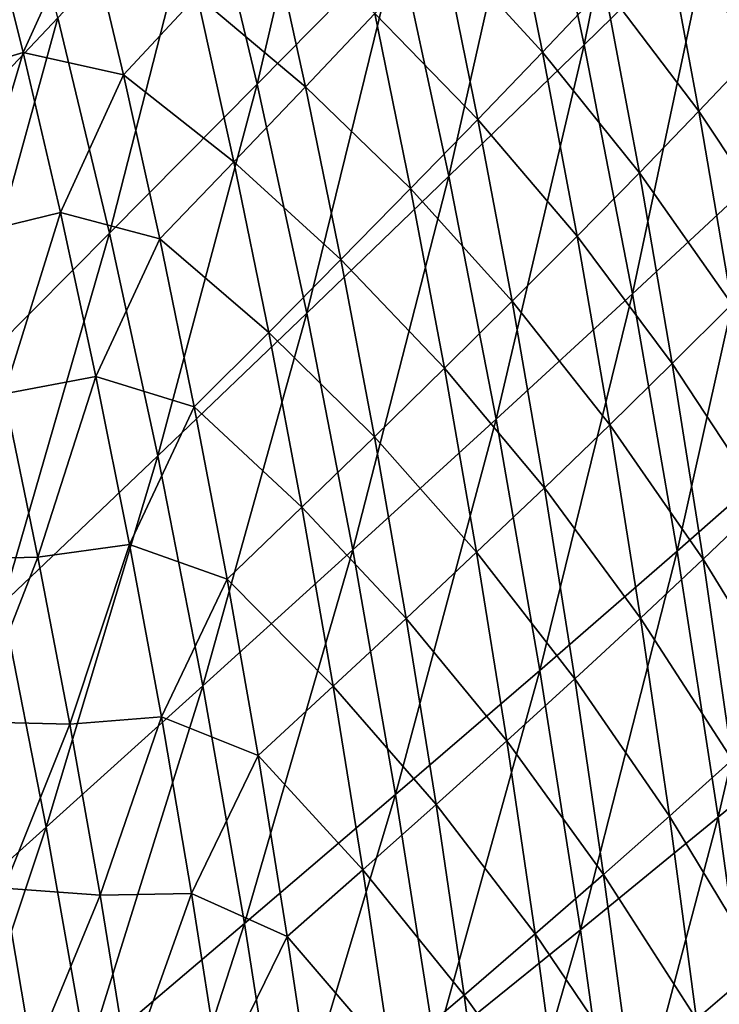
# Model space of a CAD drawing. Header units: millimetres. Extents: x -300 to 300, y -500 to 500.
# Tile 914 of 988: x 212 to 244, y 193 to 239. Entities that reach past the tile are written whole.
import ezdxf

# ---------------------------------------------------------------- set-up
doc = ezdxf.new("R2010")
doc.units = ezdxf.units.MM
doc.header["$LTSCALE"] = 81.481481
doc.layers.add('19', color=7, linetype='CONTINUOUS')
doc.layers.add('21', color=7, linetype='CONTINUOUS')

msp = doc.modelspace()

# ---------------------------------------------------------------- linework, layer by layer
at = {"layer": '19', "color": 7, "linetype": 'CONTINUOUS'}
for points in [[(238.121, 237.937, 51.026), (241.655, 255.43, 48.467), (235.68, 249.278, 51.2), (238.121, 237.937, 51.026)], [(244.141, 243.839, 48.295), (241.655, 255.43, 48.467), (238.121, 237.937, 51.026), (244.141, 243.839, 48.295)], [(222.714, 236.087, 56.134), (226.802, 253.526, 53.934), (220.216, 246.517, 56.313), (222.714, 236.087, 56.134)], [(229.361, 242.827, 53.754), (226.802, 253.526, 53.934), (222.714, 236.087, 56.134), (229.361, 242.827, 53.754)], [(231.751, 231.753, 53.579), (235.68, 249.278, 51.2), (229.361, 242.827, 53.754), (231.751, 231.753, 53.579)], [(238.121, 237.937, 51.026), (235.68, 249.278, 51.2), (231.751, 231.753, 53.579), (238.121, 237.937, 51.026)], [(246.453, 231.844, 48.128), (249.794, 249.452, 45.381), (244.141, 243.839, 48.295), (246.453, 231.844, 48.128)], [(213.326, 239.211, 58.524), (210.732, 249.01, 58.705), (206.147, 231.62, 60.573), (213.326, 239.211, 58.524)], [(215.758, 229.067, 58.348), (220.216, 246.517, 56.313), (213.326, 239.211, 58.524), (215.758, 229.067, 58.348)], [(222.714, 236.087, 56.134), (220.216, 246.517, 56.313), (215.758, 229.067, 58.348), (222.714, 236.087, 56.134)], [(240.392, 226.204, 50.858), (244.141, 243.839, 48.295), (238.121, 237.937, 51.026), (240.392, 226.204, 50.858)], [(246.453, 231.844, 48.128), (244.141, 243.839, 48.295), (240.392, 226.204, 50.858), (246.453, 231.844, 48.128)], [(225.049, 225.295, 55.961), (229.361, 242.827, 53.754), (222.714, 236.087, 56.134), (225.049, 225.295, 55.961)], [(231.751, 231.753, 53.579), (229.361, 242.827, 53.754), (225.049, 225.295, 55.961), (231.751, 231.753, 53.579)], [(208.509, 221.775, 60.4), (213.326, 239.211, 58.524), (206.147, 231.62, 60.573), (208.509, 221.775, 60.4)], [(215.758, 229.067, 58.348), (213.326, 239.211, 58.524), (208.509, 221.775, 60.4), (215.758, 229.067, 58.348)], [(233.976, 220.299, 53.411), (238.121, 237.937, 51.026), (231.751, 231.753, 53.579), (233.976, 220.299, 53.411)], [(240.392, 226.204, 50.858), (238.121, 237.937, 51.026), (233.976, 220.299, 53.411), (240.392, 226.204, 50.858)], [(218.032, 218.573, 58.177), (222.714, 236.087, 56.134), (215.758, 229.067, 58.348), (218.032, 218.573, 58.177)], [(225.049, 225.295, 55.961), (222.714, 236.087, 56.134), (218.032, 218.573, 58.177), (225.049, 225.295, 55.961)], [(227.223, 214.137, 55.794), (231.751, 231.753, 53.579), (225.049, 225.295, 55.961), (227.223, 214.137, 55.794)], [(233.976, 220.299, 53.411), (231.751, 231.753, 53.579), (227.223, 214.137, 55.794), (233.976, 220.299, 53.411)], [(242.496, 214.074, 50.696), (246.453, 231.844, 48.128), (240.392, 226.204, 50.858), (242.496, 214.074, 50.696)], [(248.593, 219.439, 47.969), (246.453, 231.844, 48.128), (242.496, 214.074, 50.696), (248.593, 219.439, 47.969)], [(210.717, 211.594, 60.234), (215.758, 229.067, 58.348), (208.509, 221.775, 60.4), (210.717, 211.594, 60.234)], [(218.032, 218.573, 58.177), (215.758, 229.067, 58.348), (210.717, 211.594, 60.234), (218.032, 218.573, 58.177)], [(236.038, 208.461, 53.249), (240.392, 226.204, 50.858), (233.976, 220.299, 53.411), (236.038, 208.461, 53.249)], [(242.496, 214.074, 50.696), (240.392, 226.204, 50.858), (236.038, 208.461, 53.249), (242.496, 214.074, 50.696)], [(220.15, 207.725, 58.013), (225.049, 225.295, 55.961), (218.032, 218.573, 58.177), (220.15, 207.725, 58.013)], [(227.223, 214.137, 55.794), (225.049, 225.295, 55.961), (220.15, 207.725, 58.013), (227.223, 214.137, 55.794)], [(229.238, 202.608, 55.634), (233.976, 220.299, 53.411), (227.223, 214.137, 55.794), (229.238, 202.608, 55.634)], [(236.038, 208.461, 53.249), (233.976, 220.299, 53.411), (229.238, 202.608, 55.634), (236.038, 208.461, 53.249)], [(244.436, 201.543, 50.542), (248.593, 219.439, 47.969), (242.496, 214.074, 50.696), (244.436, 201.543, 50.542)], [(250.566, 206.62, 47.816), (248.593, 219.439, 47.969), (244.436, 201.543, 50.542), (250.566, 206.62, 47.816)], [(212.774, 201.073, 60.073), (218.032, 218.573, 58.177), (210.717, 211.594, 60.234), (212.774, 201.073, 60.073)], [(220.15, 207.725, 58.013), (218.032, 218.573, 58.177), (212.774, 201.073, 60.073), (220.15, 207.725, 58.013)], [(222.113, 196.521, 57.855), (227.223, 214.137, 55.794), (220.15, 207.725, 58.013), (222.113, 196.521, 57.855)], [(229.238, 202.608, 55.634), (227.223, 214.137, 55.794), (222.113, 196.521, 57.855), (229.238, 202.608, 55.634)], [(237.94, 196.236, 53.095), (242.496, 214.074, 50.696), (236.038, 208.461, 53.249), (237.94, 196.236, 53.095)], [(244.436, 201.543, 50.542), (242.496, 214.074, 50.696), (237.94, 196.236, 53.095), (244.436, 201.543, 50.542)], [(212.774, 201.073, 60.073), (210.717, 211.594, 60.234), (205.112, 194.186, 61.98), (212.774, 201.073, 60.073)], [(231.097, 190.704, 55.48), (236.038, 208.461, 53.249), (229.238, 202.608, 55.634), (231.097, 190.704, 55.48)], [(237.94, 196.236, 53.095), (236.038, 208.461, 53.249), (231.097, 190.704, 55.48), (237.94, 196.236, 53.095)], [(214.682, 190.207, 59.919), (220.15, 207.725, 58.013), (212.774, 201.073, 60.073), (214.682, 190.207, 59.919)], [(222.113, 196.521, 57.855), (220.15, 207.725, 58.013), (214.682, 190.207, 59.919), (222.113, 196.521, 57.855)], [(246.214, 188.606, 50.396), (250.566, 206.62, 47.816), (244.436, 201.543, 50.542), (246.214, 188.606, 50.396)], [(223.926, 184.955, 57.704), (229.238, 202.608, 55.634), (222.113, 196.521, 57.855), (223.926, 184.955, 57.704)], [(231.097, 190.704, 55.48), (229.238, 202.608, 55.634), (223.926, 184.955, 57.704), (231.097, 190.704, 55.48)], [(239.684, 183.618, 52.949), (244.436, 201.543, 50.542), (237.94, 196.236, 53.095), (239.684, 183.618, 52.949)], [(246.214, 188.606, 50.396), (244.436, 201.543, 50.542), (239.684, 183.618, 52.949), (246.214, 188.606, 50.396)], [(206.96, 183.676, 61.831), (212.774, 201.073, 60.073), (205.112, 194.186, 61.98), (206.96, 183.676, 61.831)], [(214.682, 190.207, 59.919), (212.774, 201.073, 60.073), (206.96, 183.676, 61.831), (214.682, 190.207, 59.919)], [(216.443, 178.995, 59.771), (222.113, 196.521, 57.855), (214.682, 190.207, 59.919), (216.443, 178.995, 59.771)], [(223.926, 184.955, 57.704), (222.113, 196.521, 57.855), (216.443, 178.995, 59.771), (223.926, 184.955, 57.704)], [(232.803, 178.422, 55.335), (237.94, 196.236, 53.095), (231.097, 190.704, 55.48), (232.803, 178.422, 55.335)], [(239.684, 183.618, 52.949), (237.94, 196.236, 53.095), (232.803, 178.422, 55.335), (239.684, 183.618, 52.949)]]:
    msp.add_3dface(points, dxfattribs=at)
at = {"layer": '21', "color": 7, "linetype": 'CONTINUOUS'}
for points in [[(246.193, 237.635, 31.364), (241.876, 243.688, 32.917), (244.537, 246.595, 31.459), (246.193, 237.635, 31.364)], [(236.16, 237.603, 35.722), (231.415, 242.785, 37.18), (234.447, 246.06, 35.832), (236.16, 237.603, 35.722)], [(236.16, 237.603, 35.722), (234.447, 246.06, 35.832), (239.082, 240.69, 34.338), (236.16, 237.603, 35.722)], [(209.855, 244.922, 43.639), (211.694, 237.58, 43.515), (207.379, 236.294, 44.663), (209.855, 244.922, 43.639)], [(211.694, 237.58, 43.515), (209.855, 244.922, 43.639), (214.619, 244.058, 42.412), (211.694, 237.58, 43.515)], [(216.415, 236.528, 42.291), (211.694, 237.58, 43.515), (214.619, 244.058, 42.412), (216.415, 236.528, 42.291)], [(216.415, 236.528, 42.291), (214.619, 244.058, 42.412), (219.882, 240.264, 41.104), (216.415, 236.528, 42.291)], [(224.994, 235.968, 39.757), (219.882, 240.264, 41.104), (223.243, 243.911, 39.875), (224.994, 235.968, 39.757)], [(224.994, 235.968, 39.757), (223.243, 243.911, 39.875), (228.263, 239.421, 38.489), (224.994, 235.968, 39.757)], [(243.523, 234.819, 32.816), (239.082, 240.69, 34.338), (241.876, 243.688, 32.917), (243.523, 234.819, 32.816)], [(243.523, 234.819, 32.816), (241.876, 243.688, 32.917), (246.193, 237.635, 31.364), (243.523, 234.819, 32.816)], [(233.113, 234.428, 37.068), (228.263, 239.421, 38.489), (231.415, 242.785, 37.18), (233.113, 234.428, 37.068)], [(233.113, 234.428, 37.068), (231.415, 242.785, 37.18), (236.16, 237.603, 35.722), (233.113, 234.428, 37.068)], [(240.719, 231.916, 34.235), (236.16, 237.603, 35.722), (239.082, 240.69, 34.338), (240.719, 231.916, 34.235)], [(240.719, 231.916, 34.235), (239.082, 240.69, 34.338), (243.523, 234.819, 32.816), (240.719, 231.916, 34.235)], [(221.614, 232.428, 40.985), (216.415, 236.528, 42.291), (219.882, 240.264, 41.104), (221.614, 232.428, 40.985)], [(221.614, 232.428, 40.985), (219.882, 240.264, 41.104), (224.994, 235.968, 39.757), (221.614, 232.428, 40.985)], [(229.945, 231.167, 38.375), (224.994, 235.968, 39.757), (228.263, 239.421, 38.489), (229.945, 231.167, 38.375)], [(229.945, 231.167, 38.375), (228.263, 239.421, 38.489), (233.113, 234.428, 37.068), (229.945, 231.167, 38.375)], [(247.759, 228.444, 31.27), (243.523, 234.819, 32.816), (246.193, 237.635, 31.364), (247.759, 228.444, 31.27)], [(211.694, 237.58, 43.515), (209.129, 228.985, 44.541), (207.379, 236.294, 44.663), (211.694, 237.58, 43.515)], [(211.694, 237.58, 43.515), (213.447, 230.046, 43.393), (209.129, 228.985, 44.541), (211.694, 237.58, 43.515)], [(213.447, 230.046, 43.393), (211.694, 237.58, 43.515), (216.415, 236.528, 42.291), (213.447, 230.046, 43.393)], [(237.784, 228.929, 35.616), (233.113, 234.428, 37.068), (236.16, 237.603, 35.722), (237.784, 228.929, 35.616)], [(237.784, 228.929, 35.616), (236.16, 237.603, 35.722), (240.719, 231.916, 34.235), (237.784, 228.929, 35.616)], [(218.125, 228.803, 42.172), (213.447, 230.046, 43.393), (216.415, 236.528, 42.291), (218.125, 228.803, 42.172)], [(218.125, 228.803, 42.172), (216.415, 236.528, 42.291), (221.614, 232.428, 40.985), (218.125, 228.803, 42.172)], [(226.659, 227.821, 39.642), (221.614, 232.428, 40.985), (224.994, 235.968, 39.757), (226.659, 227.821, 39.642)], [(226.659, 227.821, 39.642), (224.994, 235.968, 39.757), (229.945, 231.167, 38.375), (226.659, 227.821, 39.642)], [(234.724, 225.857, 36.959), (229.945, 231.167, 38.375), (233.113, 234.428, 37.068), (234.724, 225.857, 36.959)], [(234.724, 225.857, 36.959), (233.113, 234.428, 37.068), (237.784, 228.929, 35.616), (234.724, 225.857, 36.959)], [(245.08, 225.723, 32.719), (240.719, 231.916, 34.235), (243.523, 234.819, 32.816), (245.08, 225.723, 32.719)], [(245.08, 225.723, 32.719), (243.523, 234.819, 32.816), (247.759, 228.444, 31.27), (245.08, 225.723, 32.719)], [(223.26, 224.392, 40.869), (218.125, 228.803, 42.172), (221.614, 232.428, 40.985), (223.26, 224.392, 40.869)], [(223.26, 224.392, 40.869), (221.614, 232.428, 40.985), (226.659, 227.821, 39.642), (223.26, 224.392, 40.869)], [(242.266, 222.919, 34.134), (237.784, 228.929, 35.616), (240.719, 231.916, 34.235), (242.266, 222.919, 34.134)], [(242.266, 222.919, 34.134), (240.719, 231.916, 34.235), (245.08, 225.723, 32.719), (242.266, 222.919, 34.134)], [(231.54, 222.703, 38.264), (226.659, 227.821, 39.642), (229.945, 231.167, 38.375), (231.54, 222.703, 38.264)], [(231.54, 222.703, 38.264), (229.945, 231.167, 38.375), (234.724, 225.857, 36.959), (231.54, 222.703, 38.264)], [(213.447, 230.046, 43.393), (210.796, 221.488, 44.423), (209.129, 228.985, 44.541), (213.447, 230.046, 43.393)], [(213.447, 230.046, 43.393), (215.116, 222.317, 43.275), (210.796, 221.488, 44.423), (213.447, 230.046, 43.393)], [(215.116, 222.317, 43.275), (213.447, 230.046, 43.393), (218.125, 228.803, 42.172), (215.116, 222.317, 43.275)], [(219.751, 220.882, 42.056), (215.116, 222.317, 43.275), (218.125, 228.803, 42.172), (219.751, 220.882, 42.056)], [(219.751, 220.882, 42.056), (218.125, 228.803, 42.172), (223.26, 224.392, 40.869), (219.751, 220.882, 42.056)], [(239.321, 220.035, 35.512), (234.724, 225.857, 36.959), (237.784, 228.929, 35.616), (239.321, 220.035, 35.512)], [(239.321, 220.035, 35.512), (237.784, 228.929, 35.616), (242.266, 222.919, 34.134), (239.321, 220.035, 35.512)], [(228.238, 219.469, 39.53), (223.26, 224.392, 40.869), (226.659, 227.821, 39.642), (228.238, 219.469, 39.53)], [(228.238, 219.469, 39.53), (226.659, 227.821, 39.642), (231.54, 222.703, 38.264), (228.238, 219.469, 39.53)], [(236.247, 217.07, 36.853), (231.54, 222.703, 38.264), (234.724, 225.857, 36.959), (236.247, 217.07, 36.853)], [(236.247, 217.07, 36.853), (234.724, 225.857, 36.959), (239.321, 220.035, 35.512), (236.247, 217.07, 36.853)], [(246.549, 216.397, 32.625), (242.266, 222.919, 34.134), (245.08, 225.723, 32.719), (246.549, 216.397, 32.625)], [(224.821, 216.154, 40.756), (219.751, 220.882, 42.056), (223.26, 224.392, 40.869), (224.821, 216.154, 40.756)], [(224.821, 216.154, 40.756), (223.26, 224.392, 40.869), (228.238, 219.469, 39.53), (224.821, 216.154, 40.756)], [(243.726, 213.697, 34.036), (239.321, 220.035, 35.512), (242.266, 222.919, 34.134), (243.726, 213.697, 34.036)], [(243.726, 213.697, 34.036), (242.266, 222.919, 34.134), (246.549, 216.397, 32.625), (243.726, 213.697, 34.036)], [(215.116, 222.317, 43.275), (212.382, 213.802, 44.307), (210.796, 221.488, 44.423), (215.116, 222.317, 43.275)], [(215.116, 222.317, 43.275), (216.701, 214.392, 43.159), (212.382, 213.802, 44.307), (215.116, 222.317, 43.275)], [(216.701, 214.392, 43.159), (215.116, 222.317, 43.275), (219.751, 220.882, 42.056), (216.701, 214.392, 43.159)], [(233.05, 214.028, 38.156), (228.238, 219.469, 39.53), (231.54, 222.703, 38.264), (233.05, 214.028, 38.156)], [(233.05, 214.028, 38.156), (231.54, 222.703, 38.264), (236.247, 217.07, 36.853), (233.05, 214.028, 38.156)], [(212.382, 213.802, 44.307), (207.832, 213.678, 45.424), (210.796, 221.488, 44.423), (212.382, 213.802, 44.307)], [(221.293, 212.762, 41.942), (216.701, 214.392, 43.159), (219.751, 220.882, 42.056), (221.293, 212.762, 41.942)], [(221.293, 212.762, 41.942), (219.751, 220.882, 42.056), (224.821, 216.154, 40.756), (221.293, 212.762, 41.942)], [(240.77, 210.919, 35.411), (236.247, 217.07, 36.853), (239.321, 220.035, 35.512), (240.77, 210.919, 35.411)], [(240.77, 210.919, 35.411), (239.321, 220.035, 35.512), (243.726, 213.697, 34.036), (240.77, 210.919, 35.411)], [(229.733, 210.908, 39.421), (224.821, 216.154, 40.756), (228.238, 219.469, 39.53), (229.733, 210.908, 39.421)], [(229.733, 210.908, 39.421), (228.238, 219.469, 39.53), (233.05, 214.028, 38.156), (229.733, 210.908, 39.421)], [(237.685, 208.066, 36.75), (233.05, 214.028, 38.156), (236.247, 217.07, 36.853), (237.685, 208.066, 36.75)], [(237.685, 208.066, 36.75), (236.247, 217.07, 36.853), (240.77, 210.919, 35.411), (237.685, 208.066, 36.75)], [(247.931, 206.84, 32.533), (243.726, 213.697, 34.036), (246.549, 216.397, 32.625), (247.931, 206.84, 32.533)], [(226.299, 207.712, 40.646), (221.293, 212.762, 41.942), (224.821, 216.154, 40.756), (226.299, 207.712, 40.646)], [(226.299, 207.712, 40.646), (224.821, 216.154, 40.756), (229.733, 210.908, 39.421), (226.299, 207.712, 40.646)], [(216.701, 214.392, 43.159), (213.887, 205.926, 44.194), (212.382, 213.802, 44.307), (216.701, 214.392, 43.159)], [(216.701, 214.392, 43.159), (218.203, 206.271, 43.046), (213.887, 205.926, 44.194), (216.701, 214.392, 43.159)], [(218.203, 206.271, 43.046), (216.701, 214.392, 43.159), (221.293, 212.762, 41.942), (218.203, 206.271, 43.046)], [(234.475, 205.138, 38.052), (229.733, 210.908, 39.421), (233.05, 214.028, 38.156), (234.475, 205.138, 38.052)], [(234.475, 205.138, 38.052), (233.05, 214.028, 38.156), (237.685, 208.066, 36.75), (234.475, 205.138, 38.052)], [(209.35, 206.028, 45.311), (207.832, 213.678, 45.424), (212.382, 213.802, 44.307), (209.35, 206.028, 45.311)], [(213.887, 205.926, 44.194), (209.35, 206.028, 45.311), (212.382, 213.802, 44.307), (213.887, 205.926, 44.194)], [(245.1, 204.246, 33.941), (240.77, 210.919, 35.411), (243.726, 213.697, 34.036), (245.1, 204.246, 33.941)], [(245.1, 204.246, 33.941), (243.726, 213.697, 34.036), (247.931, 206.84, 32.533), (245.1, 204.246, 33.941)], [(222.753, 204.442, 41.832), (218.203, 206.271, 43.046), (221.293, 212.762, 41.942), (222.753, 204.442, 41.832)], [(222.753, 204.442, 41.832), (221.293, 212.762, 41.942), (226.299, 207.712, 40.646), (222.753, 204.442, 41.832)], [(231.143, 202.138, 39.315), (226.299, 207.712, 40.646), (229.733, 210.908, 39.421), (231.143, 202.138, 39.315)], [(231.143, 202.138, 39.315), (229.733, 210.908, 39.421), (234.475, 205.138, 38.052), (231.143, 202.138, 39.315)], [(242.134, 201.58, 35.314), (237.685, 208.066, 36.75), (240.77, 210.919, 35.411), (242.134, 201.58, 35.314)], [(242.134, 201.58, 35.314), (240.77, 210.919, 35.411), (245.1, 204.246, 33.941), (242.134, 201.58, 35.314)], [(239.038, 198.842, 36.65), (234.475, 205.138, 38.052), (237.685, 208.066, 36.75), (239.038, 198.842, 36.65)], [(239.038, 198.842, 36.65), (237.685, 208.066, 36.75), (242.134, 201.58, 35.314), (239.038, 198.842, 36.65)], [(227.694, 199.065, 40.54), (222.753, 204.442, 41.832), (226.299, 207.712, 40.646), (227.694, 199.065, 40.54)], [(227.694, 199.065, 40.54), (226.299, 207.712, 40.646), (231.143, 202.138, 39.315), (227.694, 199.065, 40.54)], [(218.203, 206.271, 43.046), (215.311, 197.857, 44.084), (213.887, 205.926, 44.194), (218.203, 206.271, 43.046)], [(218.203, 206.271, 43.046), (219.623, 197.95, 42.936), (215.311, 197.857, 44.084), (218.203, 206.271, 43.046)], [(219.623, 197.95, 42.936), (218.203, 206.271, 43.046), (222.753, 204.442, 41.832), (219.623, 197.95, 42.936)], [(210.79, 198.19, 45.2), (209.35, 206.028, 45.311), (213.887, 205.926, 44.194), (210.79, 198.19, 45.2)], [(215.311, 197.857, 44.084), (210.79, 198.19, 45.2), (213.887, 205.926, 44.194), (215.311, 197.857, 44.084)], [(235.815, 196.034, 37.95), (231.143, 202.138, 39.315), (234.475, 205.138, 38.052), (235.815, 196.034, 37.95)], [(235.815, 196.034, 37.95), (234.475, 205.138, 38.052), (239.038, 198.842, 36.65), (235.815, 196.034, 37.95)], [(224.132, 195.921, 41.725), (219.623, 197.95, 42.936), (222.753, 204.442, 41.832), (224.132, 195.921, 41.725)], [(224.132, 195.921, 41.725), (222.753, 204.442, 41.832), (227.694, 199.065, 40.54), (224.132, 195.921, 41.725)], [(246.387, 194.567, 33.849), (242.134, 201.58, 35.314), (245.1, 204.246, 33.941), (246.387, 194.567, 33.849)], [(232.471, 193.156, 39.213), (227.694, 199.065, 40.54), (231.143, 202.138, 39.315), (232.471, 193.156, 39.213)], [(232.471, 193.156, 39.213), (231.143, 202.138, 39.315), (235.815, 196.034, 37.95), (232.471, 193.156, 39.213)], [(243.413, 192.016, 35.22), (239.038, 198.842, 36.65), (242.134, 201.58, 35.314), (243.413, 192.016, 35.22)], [(243.413, 192.016, 35.22), (242.134, 201.58, 35.314), (246.387, 194.567, 33.849), (243.413, 192.016, 35.22)], [(229.007, 190.21, 40.437), (224.132, 195.921, 41.725), (227.694, 199.065, 40.54), (229.007, 190.21, 40.437)], [(229.007, 190.21, 40.437), (227.694, 199.065, 40.54), (232.471, 193.156, 39.213), (229.007, 190.21, 40.437)], [(240.307, 189.397, 36.554), (235.815, 196.034, 37.95), (239.038, 198.842, 36.65), (240.307, 189.397, 36.554)], [(240.307, 189.397, 36.554), (239.038, 198.842, 36.65), (243.413, 192.016, 35.22), (240.307, 189.397, 36.554)], [(212.151, 190.165, 45.093), (208.177, 186.718, 46.118), (210.79, 198.19, 45.2), (212.151, 190.165, 45.093)], [(212.151, 190.165, 45.093), (210.79, 198.19, 45.2), (215.311, 197.857, 44.084), (212.151, 190.165, 45.093)], [(216.656, 189.595, 43.977), (212.151, 190.165, 45.093), (215.311, 197.857, 44.084), (216.656, 189.595, 43.977)], [(219.623, 197.95, 42.936), (216.656, 189.595, 43.977), (215.311, 197.857, 44.084), (219.623, 197.95, 42.936)], [(219.623, 197.95, 42.936), (220.962, 189.429, 42.83), (216.656, 189.595, 43.977), (219.623, 197.95, 42.936)], [(220.962, 189.429, 42.83), (219.623, 197.95, 42.936), (224.132, 195.921, 41.725), (220.962, 189.429, 42.83)], [(225.43, 187.197, 41.622), (220.962, 189.429, 42.83), (224.132, 195.921, 41.725), (225.43, 187.197, 41.622)], [(225.43, 187.197, 41.622), (224.132, 195.921, 41.725), (229.007, 190.21, 40.437), (225.43, 187.197, 41.622)], [(237.073, 186.712, 37.853), (232.471, 193.156, 39.213), (235.815, 196.034, 37.95), (237.073, 186.712, 37.853)], [(237.073, 186.712, 37.853), (235.815, 196.034, 37.95), (240.307, 189.397, 36.554), (237.073, 186.712, 37.853)], [(247.591, 184.656, 33.761), (243.413, 192.016, 35.22), (246.387, 194.567, 33.849), (247.591, 184.656, 33.761)], [(233.716, 183.961, 39.114), (229.007, 190.21, 40.437), (232.471, 193.156, 39.213), (233.716, 183.961, 39.114)], [(233.716, 183.961, 39.114), (232.471, 193.156, 39.213), (237.073, 186.712, 37.853), (233.716, 183.961, 39.114)]]:
    msp.add_3dface(points, dxfattribs=at)

doc.saveas('drawing.dxf')
